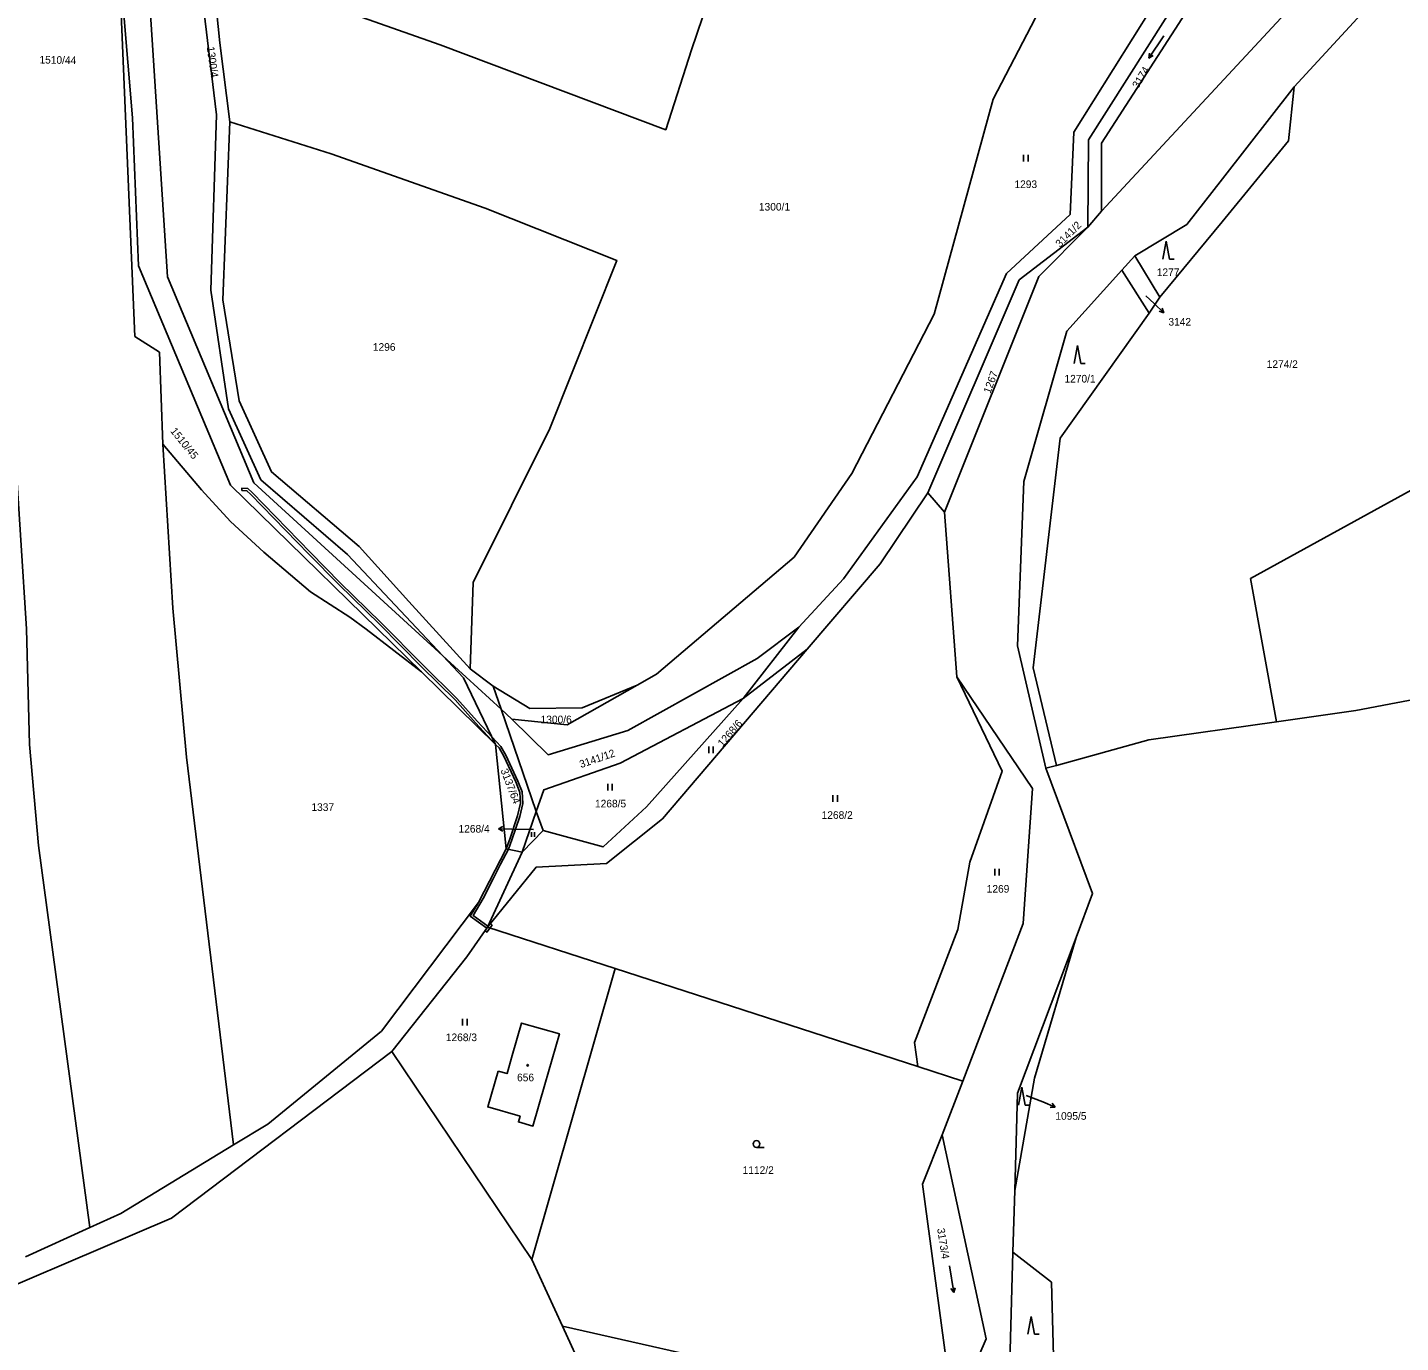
# Model space of a CAD drawing. Extents: x -776734 to -748832, y -1118122 to -976986.
# Drawn here: x -752038.2 to -751731.8, y -1116719.2 to -1116425.9 of the extents above; entities that cross this region are included whole.
import ezdxf

# ---------------------------------------------------------------- set-up
doc = ezdxf.new("R2010")
doc.units = 0
for name, color, linetype in [('KM_Hranice parcel', 7, 'Continuous'), ('KM_Parcelní čísla', 7, 'Continuous'), ('KM_Pop  PČ popisy', 7, 'Continuous'), ('KM_Věcná břemena k části', 7, 'Continuous'), ('KM_Značky budov', 7, 'Continuous'), ('KM_Značky kultur', 7, 'Continuous')]:
    doc.layers.add(name, color=color, linetype=linetype)

msp = doc.modelspace()

# ---------------------------------------------------------------- linework, layer by layer
at = {"layer": 'KM_Hranice parcel'}
for p, q in [((-751801.57, -1116470.43), (-751798.53, -1116466.86)), ((-751791.12, -1116476.87), (-751794.01, -1116480.06)), ((-751791.12, -1116476.87), (-751785.51, -1116486.09)), ((-751787.92, -1116489.67), (-751794.01, -1116480.06)), ((-751785.51, -1116486.09), (-751787.92, -1116489.67)), ((-751837.28, -1116529.69), (-751833.58, -1116534.02)), ((-751830.8, -1116570.73), (-751833.58, -1116534.02)), ((-751866.07, -1116559.66), (-751878.52, -1116575.57)), ((-751878.52, -1116575.57), (-751864.24, -1116564.57)), ((-751945.48, -1116566.09), (-751932.52, -1116577.96)), ((-751950.25, -1116569.67), (-751933.74, -1116585.82)), ((-751939.41, -1116569), (-751934.27, -1116572.85)), ((-751932.52, -1116577.96), (-751934.27, -1116572.85)), ((-751932.52, -1116577.96), (-751930.08, -1116580.19)), ((-751924.68, -1116600.82), (-751932.52, -1116577.96)), ((-751741.82, -1116578.24), (-751759.54, -1116580.77)), ((-751931.39, -1116609.1), (-751933.74, -1116585.82)), ((-751808.61, -1116590.51), (-751810.96, -1116591.12)), ((-751924.68, -1116600.82), (-751927.83, -1116609.89)), ((-751923.13, -1116605.02), (-751924.68, -1116600.82)), ((-751927.83, -1116609.89), (-751923.13, -1116605.02)), ((-751935.52, -1116626.58), (-751927.83, -1116609.89)), ((-751927.83, -1116609.89), (-751931.39, -1116609.1)), ((-751935.52, -1116626.58), (-751907.02, -1116635.81)), ((-751907.02, -1116635.81), (-751925.64, -1116700.71)), ((-751907.02, -1116635.81), (-751839.55, -1116657.7)), ((-751956.85, -1116654.35), (-751925.64, -1116700.71)), ((-751829.46, -1116660.97), (-751839.55, -1116657.7)), ((-751834.14, -1116672.92), (-751829.46, -1116660.97)), ((-751817.9, -1116685.31), (-751818.3, -1116699.1)), ((-752024.24, -1116693.56), (-752038.63, -1116700.1)), ((-751818.3, -1116699.1), (-751809.73, -1116705.81)), ((-751925.64, -1116700.71), (-751918.82, -1116715.59)), ((-751809.73, -1116705.81), (-751809.22, -1116725.01)), ((-751874.74, -1116725.54), (-751918.82, -1116715.59)), ((-751918.82, -1116715.59), (-751906.87, -1116741.66))]:
    msp.add_line(p, q, dxfattribs=at)
for points in [[(-752024.24, -1116693.56), (-752035.71, -1116608.37), (-752037.73, -1116585.85), (-752038.36, -1116560.02), (-752042.15, -1116500.69), (-752046.45, -1116458.81), (-752052.14, -1116403.78), (-752059.97, -1116326.66), (-752069.01, -1116269.52), (-752073.5, -1116227.61), (-752075.37, -1116197.8), (-752076.01, -1116182.2)], [(-751945.48, -1116566.09), (-751987.64, -1116527.49), (-752006.91, -1116481.56), (-752013.82, -1116374.62), (-752021.32, -1116305.78), (-752023.06, -1116294.18)], [(-751945.48, -1116566.09), (-751966.74, -1116543.48), (-751986.12, -1116526.8), (-751993.34, -1116510.99), (-751997.29, -1116484.48), (-751995.97, -1116445.37), (-752000.21, -1116410.3), (-751999.81, -1116373.01), (-752002.34, -1116315.71), (-752003.89, -1116301.18)], [(-751819.5, -1116355.52), (-751817.21, -1116367.15), (-751807.92, -1116385.65), (-751797.17, -1116393.28), (-751801.94, -1116401.96), (-751822.69, -1116441.9), (-751835.88, -1116489.84), (-751854.22, -1116525.41), (-751867.14, -1116544.06), (-751897.85, -1116570.17), (-751902.17, -1116572.62)], [(-751798.53, -1116466.86), (-751798.55, -1116451.69), (-751776.69, -1116417.84), (-751761.27, -1116378.52), (-751760.28, -1116378.64), (-751759.09, -1116365.39), (-751760.79, -1116364.06), (-751760.49, -1116361.51)], [(-751801.57, -1116470.43), (-751801.46, -1116450.95), (-751779.78, -1116416.88), (-751764.98, -1116378.08)], [(-751866.07, -1116559.66), (-751856.11, -1116548.88), (-751839.65, -1116526.14), (-751819.76, -1116480.81), (-751805.54, -1116467.62), (-751804.7, -1116449.25), (-751782.78, -1116414.23), (-751781.53, -1116379.21)], [(-751731.6, -1116385.33), (-751743.92, -1116407.99), (-751798.53, -1116466.86)], [(-752007.95, -1116518.86), (-752008.68, -1116498.34), (-752014.2, -1116494.83), (-752017.9, -1116408.76)], [(-752017.9, -1116408.76), (-752014.75, -1116446.06), (-752013.43, -1116479.07), (-751992.85, -1116527.99), (-751950.25, -1116569.67)], [(-751997.05, -1116411.77), (-751995.26, -1116429.35), (-751993.06, -1116446.95)], [(-751885.08, -1116416.16), (-751890, -1116430.93), (-751895.77, -1116448.74), (-751946.08, -1116429.82), (-751997.05, -1116411.77)], [(-751731.75, -1116413.32), (-751739.72, -1116421.97), (-751755.56, -1116439.14)], [(-751717.41, -1116435.06), (-751722.66, -1116494.03), (-751725.6, -1116526.99), (-751726.51, -1116527.49), (-751753.44, -1116542.31), (-751765.29, -1116548.83), (-751759.54, -1116580.77)], [(-751755.56, -1116439.14), (-751771.59, -1116459.66), (-751779.54, -1116469.83), (-751791.12, -1116476.87)], [(-751755.56, -1116439.14), (-751756.81, -1116451.17), (-751771.66, -1116469.28), (-751785.51, -1116486.09)], [(-751993.06, -1116446.95), (-751994.6, -1116486.65), (-751990.97, -1116509.2), (-751983.72, -1116525.06), (-751964.16, -1116541.72), (-751953.08, -1116553.95), (-751939.41, -1116569)], [(-751993.06, -1116446.95), (-751970.4, -1116454.09), (-751936.08, -1116466.19), (-751906.7, -1116477.89), (-751921.65, -1116515.34), (-751938.72, -1116549.72), (-751939.41, -1116569)], [(-751801.57, -1116470.43), (-751816.9, -1116482.24), (-751837.28, -1116529.69)], [(-751833.58, -1116534.02), (-751812.51, -1116481.44), (-751801.57, -1116470.43)], [(-751794.01, -1116480.06), (-751806.29, -1116493.64), (-751815.92, -1116527.2), (-751817.28, -1116563.82), (-751810.96, -1116591.12)], [(-751808.61, -1116590.51), (-751813.77, -1116568.74), (-751807.8, -1116517.49), (-751787.92, -1116489.67)], [(-752007.95, -1116518.86), (-752005.75, -1116555.44), (-752002.73, -1116588.67), (-751992.23, -1116675.18)], [(-751950.25, -1116569.67), (-751962.58, -1116560.13), (-751966.23, -1116557.44), (-751975.06, -1116551.8), (-751985.41, -1116542.95), (-751992.86, -1116536.14), (-751999.37, -1116529.02), (-752007.95, -1116518.86)], [(-751837.28, -1116529.69), (-751847.92, -1116545.56), (-751864.24, -1116564.57)], [(-751930.08, -1116580.19), (-751921.97, -1116588.14), (-751904.23, -1116582.72), (-751875.41, -1116566.67), (-751866.07, -1116559.66)], [(-751864.24, -1116564.57), (-751896.53, -1116602.41), (-751908.98, -1116612.36), (-751924.7, -1116613.25), (-751935.52, -1116626.58)], [(-751682.59, -1116563.89), (-751713.25, -1116572.84), (-751741.82, -1116578.24)], [(-751933.74, -1116585.82), (-751940.91, -1116570.95), (-751945.48, -1116566.09)], [(-751839.55, -1116657.7), (-751840.3, -1116652.31), (-751830.63, -1116627.14), (-751827.92, -1116612.13), (-751820.74, -1116591.79), (-751830.8, -1116570.73)], [(-751830.8, -1116570.73), (-751813.92, -1116595.68), (-751816.02, -1116625.79), (-751829.46, -1116660.97)], [(-751934.27, -1116572.85), (-751926.12, -1116577.83), (-751914.4, -1116577.71), (-751902.17, -1116572.62)], [(-751902.17, -1116572.62), (-751917.8, -1116581.48), (-751930.08, -1116580.19)], [(-751878.52, -1116575.57), (-751905.92, -1116590.01), (-751922.99, -1116595.97), (-751924.68, -1116600.82)], [(-751923.13, -1116605.02), (-751909.74, -1116608.68), (-751900.07, -1116599.79), (-751878.52, -1116575.57)], [(-751759.54, -1116580.77), (-751788, -1116584.83), (-751808.61, -1116590.51)], [(-751810.96, -1116591.12), (-751800.56, -1116619.12), (-751804.24, -1116628.91)], [(-751931.39, -1116609.1), (-751937.56, -1116621.13), (-751959.2, -1116649.78), (-751984.54, -1116670.51), (-751992.23, -1116675.18)], [(-751956.85, -1116654.35), (-751940.14, -1116633.25), (-751935.52, -1116626.58)], [(-751817.9, -1116685.31), (-751817.28, -1116663.6), (-751804.24, -1116628.91)], [(-751804.24, -1116628.91), (-751813.5, -1116660.25), (-751817.9, -1116685.31)], [(-751933.18, -1116658.69), (-751931.17, -1116659.26), (-751930, -1116655.22), (-751927.92, -1116648.01), (-751919.5, -1116650.42), (-751922.76, -1116661.66), (-751925.42, -1116670.97), (-751928.64, -1116670.04), (-751928.28, -1116668.79), (-751935.49, -1116666.71), (-751933.18, -1116658.69)], [(-752096.57, -1116726.04), (-752082.13, -1116721.82), (-752060.78, -1116714.85), (-752006.01, -1116691.49), (-751956.85, -1116654.35)], [(-751992.23, -1116675.18), (-752017.35, -1116690.43), (-752024.24, -1116693.56)], [(-751831.57, -1116735.29), (-751838.47, -1116683.96), (-751834.14, -1116672.92)], [(-751831.57, -1116735.29), (-751824.29, -1116718.42), (-751834.14, -1116672.92)], [(-751821.07, -1116740.52), (-751819.24, -1116731.85), (-751818.3, -1116699.1)]]:
    msp.add_lwpolyline(points, dxfattribs=at)
at = {"layer": 'KM_Pop  PČ popisy'}
for p, q in [((-751788.63, -1116485.78), (-751786.81, -1116487.5)), ((-751786.81, -1116487.5), (-751784.615, -1116489.547)), ((-751784.615, -1116489.547), (-751785.006, -1116488.497)), ((-751784.615, -1116489.547), (-751785.689, -1116489.23)), ((-751933.111, -1116604.658), (-751932.1, -1116604.174)), ((-751930.11, -1116604.71), (-751933.111, -1116604.658)), ((-751933.111, -1116604.658), (-751932.118, -1116605.176)), ((-751925.29, -1116604.8), (-751930.11, -1116604.71)), ((-751815.33, -1116664.11), (-751811.64, -1116665.59)), ((-751811.64, -1116665.59), (-751808.858, -1116666.714)), ((-751808.858, -1116666.714), (-751809.598, -1116665.875)), ((-751808.858, -1116666.714), (-751809.974, -1116666.803))]:
    msp.add_line(p, q, dxfattribs=at)
at = {"layer": 'KM_Věcná břemena k části'}
for points in [[(-751990.37, -1116529.16), (-751989.22, -1116529.25), (-751988.43, -1116530), (-751975.41, -1116543.36), (-751968.74, -1116550.18), (-751959.67, -1116559.02), (-751950.25, -1116568.55), (-751942.75, -1116575.91), (-751938.23, -1116580.99), (-751933.74, -1116585.82), (-751932.95, -1116586.63), (-751931.89, -1116588.48), (-751929.23, -1116594.21), (-751928.32, -1116596.53), (-751928.16, -1116598.95), (-751928.83, -1116601.79), (-751930.59, -1116606.95), (-751931.39, -1116609.1), (-751937.56, -1116621.13), (-751939.39, -1116624.15), (-751935.69, -1116626.83), (-751935.4, -1116626.43), (-751935.44, -1116626.4), (-751938.73, -1116624.01), (-751936.48, -1116620.18), (-751934.24, -1116615.85), (-751932.65, -1116612.56), (-751930.89, -1116609.21), (-751930.11, -1116607.11), (-751928.35, -1116601.93), (-751927.66, -1116598.99), (-751927.82, -1116596.43), (-751928.77, -1116594.01), (-751931.45, -1116588.26), (-751932.55, -1116586.33), (-751934.5, -1116584.25), (-751937.87, -1116580.65), (-751942.39, -1116575.57), (-751949.89, -1116568.19), (-751959.31, -1116558.66), (-751968.38, -1116549.82), (-751975.05, -1116543.02), (-751988.07, -1116529.64), (-751989, -1116528.77), (-751990.33, -1116528.66)], [(-751934.98, -1116626.76), (-751935.52, -1116626.58), (-751935.69, -1116626.83), (-751936.09, -1116627.4), (-751935.68, -1116627.69)], [(-751935.4, -1116626.43), (-751935.52, -1116626.58), (-751934.98, -1116626.76), (-751934.5, -1116626.12), (-751934.89, -1116625.8)]]:
    msp.add_lwpolyline(points, close=True, dxfattribs=at)
at = {"layer": 'KM_Značky budov'}
msp.add_circle((-751926.5568, -1116657.3992), 0.175, dxfattribs=at)
at = {"layer": 'KM_Značky kultur'}
for p, q in [((-751784.629, -1116427.752), (-751787.984, -1116432.727)), ((-751787.984, -1116432.727), (-751787.854, -1116431.636)), ((-751787.984, -1116432.727), (-751787.022, -1116432.197)), ((-751815.921, -1116455.8), (-751815.921, -1116454.3)), ((-751814.92, -1116455.8), (-751814.92, -1116454.3)), ((-751784.11, -1116473.6), (-751784.86, -1116477.6)), ((-751783.36, -1116477.6), (-751784.11, -1116473.6)), ((-751783.36, -1116477.6), (-751782.364, -1116477.6)), ((-751803.91, -1116496.87), (-751804.66, -1116500.87)), ((-751803.16, -1116500.87), (-751803.91, -1116496.87)), ((-751803.16, -1116500.87), (-751802.164, -1116500.87)), ((-751886.161, -1116587.78), (-751886.161, -1116586.28)), ((-751885.16, -1116587.78), (-751885.16, -1116586.28)), ((-751908.711, -1116596.12), (-751908.711, -1116594.62)), ((-751907.71, -1116596.12), (-751907.71, -1116594.62)), ((-751858.471, -1116598.64), (-751858.471, -1116597.14)), ((-751857.47, -1116598.64), (-751857.47, -1116597.14)), ((-751925.722, -1116606.44), (-751925.722, -1116605.435)), ((-751925.052, -1116606.44), (-751925.052, -1116605.435)), ((-751822.351, -1116615.1), (-751822.351, -1116613.6)), ((-751821.35, -1116615.1), (-751821.35, -1116613.6)), ((-751941.091, -1116648.54), (-751941.091, -1116647.04)), ((-751940.09, -1116648.54), (-751940.09, -1116647.04)), ((-751816.34, -1116662.3), (-751817.09, -1116666.3)), ((-751815.59, -1116666.3), (-751816.34, -1116662.3)), ((-751815.59, -1116666.3), (-751814.594, -1116666.3)), ((-751875.533, -1116675.71), (-751873.783, -1116675.71)), ((-751832.465, -1116702.175), (-751831.526, -1116708.101)), ((-751831.526, -1116708.101), (-751832.175, -1116707.215)), ((-751831.526, -1116708.101), (-751831.184, -1116707.058)), ((-751814.22, -1116713.41), (-751814.97, -1116717.41)), ((-751813.47, -1116717.41), (-751814.22, -1116713.41)), ((-751813.47, -1116717.41), (-751812.474, -1116717.41))]:
    msp.add_line(p, q, dxfattribs=at)
msp.add_circle((-751875.5329, -1116674.9598), 0.75, dxfattribs=at)

# ---------------------------------------------------------------- texts
at = {"layer": 'KM_Parcelní čísla'}
for s, rotation, p in [('1300/4', 278, (-751998.181, -1116430.288)), ('1510/44', 359, (-752035.514, -1116433.939)), ('3174', 59, (-751790.371, -1116439.637)), ('3141/2', 45, (-751807.818, -1116475.081)), ('1267', 70, (-751823.361, -1116507.7)), ('1510/45', 309, (-752006.4, -1116515.994)), ('1268/6', 49, (-751883.088, -1116586.497)), ('3141/12', 19, (-751914.693, -1116591.133)), ('3137/64', 290.999997, (-751932.653, -1116591.604)), ('3173/4', 279, (-751835.237, -1116693.853))]:
    msp.add_text(s, height=1.7, rotation=rotation, dxfattribs=at).set_placement(p)
for s, p in [('1293', (-751817.98, -1116461.73)), ('1300/1', (-751874.99, -1116466.75)), ('1277', (-751786.22, -1116481.36)), ('3142', (-751783.63, -1116492.408)), ('1296', (-751961.12, -1116498.03)), ('1274/2', (-751761.7, -1116501.86)), ('1270/1', (-751806.82, -1116505.11)), ('1300/6', (-751923.7, -1116581.12)), ('1337', (-751974.83, -1116600.67)), ('1268/5', (-751911.56, -1116599.88)), ('1268/2', (-751861, -1116602.44)), ('1268/4', (-751942.005, -1116605.5)), ('1269', (-751824.17, -1116618.9)), ('1268/3', (-751944.837, -1116652.02)), ('656', (-751928.945, -1116660.97)), ('1095/5', (-751808.85, -1116669.558)), ('1112/2', (-751878.62, -1116681.64))]:
    msp.add_text(s, height=1.7, dxfattribs=at).set_placement(p)

doc.saveas('drawing.dxf')
